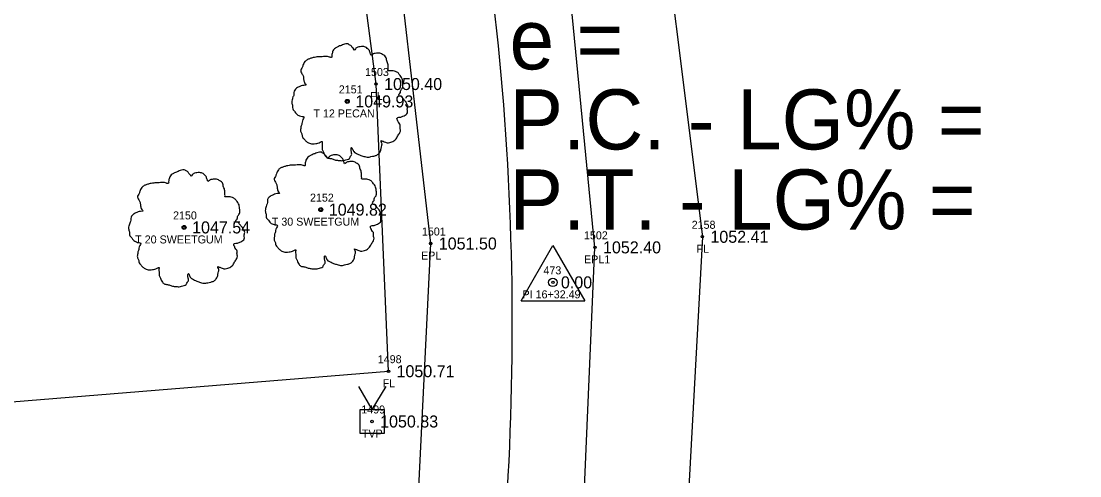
# Model space of a CAD drawing. Extents: x 1578957 to 1581675, y 1115963 to 1120391.
# Drawn here: x 1579738 to 1579870.3, y 1118011.2 to 1118068 of the extents above; entities that cross this region are included whole.
import ezdxf

# ---------------------------------------------------------------- set-up
doc = ezdxf.new("R2010")
doc.units = 0
for name, color, linetype in [('RD_EX_Fence_Other', 7, 'Continuous'), ('RD_EX_Fence_Other_txCode', 7, 'Continuous'), ('RD_EX_Road', 7, 'Continuous'), ('RD_EX_Road_txCode', 7, 'Continuous'), ('RD_EX_TX_Fence_Other_ELEV', 7, 'Continuous'), ('RD_EX_TX_Road_ELEV', 7, 'Continuous'), ('RD_EX_TX_UT_ELEV', 7, 'Continuous'), ('RD_EX_TX_VEG_ELEV', 7, 'Continuous'), ('RD_EX_UT', 7, 'Continuous'), ('RD_EX_UT_txCode', 7, 'Continuous'), ('RD_EX_VEG', 7, 'Continuous'), ('RD_EX_VEG_txCode', 7, 'Continuous'), ('RD_HC_Cl', 7, 'Continuous'), ('RD_HC_Data', 7, 'Continuous'), ('RD_HC_Survey_ELEV', 7, 'Continuous'), ('RD_HC_txCode', 7, 'Continuous'), ('RD_SMD_Locator', 7, 'Continuous')]:
    doc.layers.add(name, color=color, linetype=linetype)

msp = doc.modelspace()

# ---------------------------------------------------------------- linework, layer by layer
at = {"layer": 'RD_EX_Fence_Other'}
for points in [[(1579806.72, 1118143.94), (1579813.7, 1118108.08), (1579816.51, 1118093.98), (1579823.1, 1118041.09), (1579819.64, 1117977.76)], [(1579687.66, 1118016.49), (1579783.88, 1118024.3), (1579782.33, 1118060.17), (1579778.49, 1118089.42), (1579769.06, 1118139.02)]]:
    msp.add_lwpolyline(points, dxfattribs=at)
at = {"layer": 'RD_EX_Road'}
for points in [[(1580132.91, 1117689.95), (1580126.2, 1117690.71), (1580104.51, 1117701.77), (1580054.23, 1117722.91), (1579999.66, 1117728.64), (1579947.03, 1117725.64), (1579902.62, 1117727.9), (1579859.28, 1117741.23), (1579828.34, 1117764.87), (1579804.42, 1117802.73), (1579793.2, 1117845.91), (1579792.76, 1117891.98), (1579799.63, 1117938.22), (1579807.41, 1117987.51), (1579809.68, 1118039.77), (1579804.46, 1118093.36), (1579794.79, 1118143.94)], [(1580122, 1117647.6), (1580119.9, 1117658.17), (1580108.55, 1117670.89), (1580093.89, 1117680.5), (1580047.66, 1117700.12), (1579998.94, 1117706.51), (1579949.02, 1117704.45), (1579899.18, 1117706.75), (1579851.31, 1117721.6), (1579810.79, 1117752.92), (1579804.03, 1117759.71), (1579792.3, 1117778.19), (1579787.44, 1117787.95), (1579779.12, 1117811.18), (1579772.6, 1117842.3), (1579771.81, 1117848.59), (1579770.15, 1117878.24), (1579771.73, 1117892.02), (1579778.92, 1117940.84), (1579785.85, 1117982.89), (1579786.73, 1117990.34), (1579789.16, 1118040.25), (1579783.45, 1118089.74), (1579774.29, 1118139.39)]]:
    msp.add_lwpolyline(points, dxfattribs=at)
at = {"layer": 'RD_EX_UT'}
for q in [(1579780.16, 1118022.41), (1579783.57, 1118022.41)]:
    msp.add_line((1579781.83, 1118019.52), q, dxfattribs=at)
msp.add_lwpolyline([(1579780.33, 1118016.52), (1579780.33, 1118019.52), (1579783.33, 1118019.52), (1579783.33, 1118016.52)], close=True, dxfattribs=at)
at = {"layer": 'RD_EX_VEG'}
for centre, radius in [((1579778.73, 1118058), 0.25), ((1579778.72, 1118057.99), 0.0001), ((1579775.42, 1118044.48), 0.25), ((1579775.4, 1118044.46), 0.0001), ((1579758.34, 1118042.26), 0.25), ((1579758.33, 1118042.25), 0.0001)]:
    msp.add_circle(centre, radius, dxfattribs=at)
for points in [[(1579778.86, 1118065.17), (1579778.56, 1118065.2), (1579778.24, 1118065.1), (1579777.99, 1118065), (1579777.76, 1118064.92), (1579777.54, 1118064.82), (1579777.24, 1118064.65), (1579777.01, 1118064.45), (1579776.89, 1118064.2), (1579776.84, 1118063.97), (1579776.79, 1118063.7), (1579776.79, 1118063.52), (1579776.66, 1118063.5), (1579776.51, 1118063.52), (1579776.26, 1118063.6), (1579776.01, 1118063.6), (1579775.76, 1118063.6), (1579775.41, 1118063.57), (1579775.06, 1118063.57), (1579774.79, 1118063.52), (1579774.46, 1118063.47), (1579774.09, 1118063.35), (1579773.74, 1118063.22), (1579773.44, 1118062.97), (1579773.19, 1118062.5), (1579773.07, 1118062.15), (1579772.92, 1118061.9), (1579773.07, 1118061.45), (1579773.24, 1118061.1), (1579773.26, 1118060.9), (1579773.34, 1118060.47), (1579773.44, 1118060.25), (1579773.56, 1118060.05), (1579773.49, 1118060.02), (1579773.12, 1118059.97), (1579772.82, 1118059.87), (1579772.39, 1118059.65), (1579772.17, 1118059.42), (1579772.07, 1118059.1), (1579772.04, 1118058.75), (1579771.94, 1118058.55), (1579771.87, 1118058.27), (1579771.84, 1118058.2), (1579771.79, 1118057.87), (1579771.89, 1118057.42), (1579771.92, 1118057.07), (1579772.04, 1118056.85), (1579772.19, 1118056.68), (1579772.37, 1118056.43), (1579772.77, 1118056.2), (1579773.09, 1118056.1), (1579773.29, 1118056.08), (1579773.12, 1118055.58), (1579773.07, 1118055.23), (1579772.94, 1118054.83), (1579772.94, 1118054.75), (1579772.89, 1118054.28), (1579773.04, 1118053.95), (1579773.12, 1118053.58), (1579773.29, 1118053.35), (1579773.56, 1118053.05), (1579773.89, 1118052.83), (1579774.39, 1118052.7), (1579774.79, 1118052.73), (1579775.36, 1118052.9), (1579775.61, 1118052.98), (1579775.59, 1118052.8), (1579775.61, 1118052.43), (1579775.61, 1118052), (1579775.76, 1118051.68), (1579775.86, 1118051.4), (1579776.01, 1118051.15), (1579776.34, 1118050.93), (1579776.74, 1118050.85), (1579777.16, 1118050.7), (1579777.61, 1118050.63), (1579778.11, 1118050.6), (1579778.71, 1118050.75), (1579778.99, 1118050.88), (1579779.09, 1118051.05), (1579779.29, 1118051.43), (1579779.24, 1118051.65), (1579779.26, 1118052.25), (1579779.36, 1118052.08), (1579779.54, 1118051.73), (1579780.04, 1118051.43), (1579780.44, 1118051.25), (1579780.91, 1118051.1), (1579781.21, 1118051.03), (1579781.69, 1118051.1), (1579782.06, 1118051.18), (1579782.44, 1118051.3), (1579782.74, 1118051.58), (1579782.91, 1118051.85), (1579782.96, 1118052.13), (1579783.04, 1118052.5), (1579783.09, 1118052.68)], [(1579783.09, 1118052.68), (1579783.01, 1118052.85), (1579782.96, 1118053.1), (1579783.04, 1118053.08), (1579783.21, 1118053.03), (1579783.49, 1118052.9), (1579783.71, 1118052.83), (1579784.04, 1118052.85), (1579784.31, 1118052.95), (1579784.76, 1118053.23), (1579785.03, 1118053.7), (1579785.31, 1118054.1), (1579785.38, 1118054.43), (1579785.33, 1118054.65), (1579785.31, 1118055.15), (1579785.11, 1118055.4), (1579785.06, 1118055.53), (1579784.96, 1118055.93), (1579785.03, 1118055.98), (1579785.31, 1118056.03), (1579785.68, 1118056.15), (1579785.96, 1118056.28), (1579786.18, 1118056.45), (1579786.26, 1118056.68), (1579786.23, 1118057.07), (1579786.28, 1118057.47), (1579786.21, 1118057.62), (1579786.11, 1118057.77), (1579786.03, 1118057.97), (1579785.88, 1118058.12), (1579785.78, 1118058.27), (1579785.68, 1118058.37), (1579785.56, 1118058.52), (1579785.38, 1118058.65), (1579785.23, 1118058.7), (1579785.18, 1118058.85), (1579785.33, 1118059.05), (1579785.38, 1118059.15), (1579785.41, 1118059.37), (1579785.63, 1118059.72), (1579785.68, 1118060.12), (1579785.63, 1118060.55), (1579785.58, 1118060.82), (1579785.43, 1118061.1), (1579785.23, 1118061.35), (1579785.11, 1118061.52), (1579784.93, 1118061.65), (1579784.61, 1118061.77), (1579784.36, 1118061.82), (1579784.01, 1118061.82), (1579783.81, 1118061.87), (1579783.84, 1118061.92), (1579783.84, 1118062.07), (1579783.84, 1118062.35), (1579783.76, 1118062.8), (1579783.61, 1118063.3), (1579783.61, 1118063.32), (1579783.51, 1118063.57), (1579783.29, 1118063.77), (1579783.11, 1118063.87), (1579782.91, 1118064), (1579782.66, 1118064.02), (1579782.36, 1118064.02), (1579782.09, 1118063.97), (1579781.89, 1118063.87), (1579781.71, 1118063.75), (1579781.64, 1118063.9), (1579781.54, 1118064.2), (1579781.49, 1118064.35), (1579781.34, 1118064.52), (1579781.11, 1118064.72), (1579780.66, 1118064.85), (1579780.04, 1118064.77), (1579779.74, 1118064.57), (1579779.59, 1118064.4), (1579779.54, 1118064.52), (1579779.34, 1118064.72), (1579779.24, 1118064.9), (1579779.06, 1118065.02), (1579778.91, 1118065.12), (1579778.81, 1118065.17)], [(1579775.55, 1118051.64), (1579775.25, 1118051.67), (1579774.92, 1118051.57), (1579774.67, 1118051.47), (1579774.45, 1118051.39), (1579774.22, 1118051.29), (1579773.92, 1118051.12), (1579773.7, 1118050.92), (1579773.57, 1118050.67), (1579773.52, 1118050.44), (1579773.47, 1118050.17), (1579773.47, 1118049.99), (1579773.35, 1118049.97), (1579773.2, 1118049.99), (1579772.95, 1118050.07), (1579772.7, 1118050.07), (1579772.45, 1118050.07), (1579772.1, 1118050.04), (1579771.75, 1118050.04), (1579771.47, 1118049.99), (1579771.15, 1118049.94), (1579770.77, 1118049.82), (1579770.42, 1118049.69), (1579770.12, 1118049.45), (1579769.87, 1118048.97), (1579769.75, 1118048.62), (1579769.6, 1118048.37), (1579769.75, 1118047.92), (1579769.92, 1118047.57), (1579769.95, 1118047.37), (1579770.02, 1118046.95), (1579770.12, 1118046.72), (1579770.25, 1118046.52), (1579770.17, 1118046.5), (1579769.8, 1118046.45), (1579769.5, 1118046.35), (1579769.08, 1118046.12), (1579768.85, 1118045.9), (1579768.75, 1118045.57), (1579768.73, 1118045.22), (1579768.63, 1118045.02), (1579768.55, 1118044.75), (1579768.53, 1118044.67), (1579768.48, 1118044.35), (1579768.58, 1118043.9), (1579768.6, 1118043.55), (1579768.73, 1118043.32), (1579768.88, 1118043.15), (1579769.05, 1118042.9), (1579769.45, 1118042.67), (1579769.77, 1118042.57), (1579769.97, 1118042.55), (1579769.8, 1118042.05), (1579769.75, 1118041.7), (1579769.63, 1118041.3), (1579769.63, 1118041.22), (1579769.58, 1118040.75), (1579769.72, 1118040.42), (1579769.8, 1118040.05), (1579769.97, 1118039.82), (1579770.25, 1118039.52), (1579770.57, 1118039.3), (1579771.07, 1118039.17), (1579771.47, 1118039.2), (1579772.05, 1118039.37), (1579772.3, 1118039.45), (1579772.27, 1118039.27), (1579772.3, 1118038.9), (1579772.3, 1118038.47), (1579772.45, 1118038.15), (1579772.55, 1118037.88), (1579772.7, 1118037.63), (1579773.02, 1118037.4), (1579773.42, 1118037.33), (1579773.85, 1118037.18), (1579774.3, 1118037.1), (1579774.8, 1118037.08), (1579775.4, 1118037.23), (1579775.67, 1118037.35), (1579775.77, 1118037.53), (1579775.97, 1118037.9), (1579775.92, 1118038.13), (1579775.95, 1118038.72), (1579776.05, 1118038.55), (1579776.22, 1118038.2), (1579776.72, 1118037.9), (1579777.12, 1118037.73), (1579777.6, 1118037.58), (1579777.9, 1118037.5), (1579778.37, 1118037.58), (1579778.75, 1118037.65), (1579779.12, 1118037.78), (1579779.42, 1118038.05), (1579779.6, 1118038.32), (1579779.65, 1118038.6), (1579779.72, 1118038.97), (1579779.77, 1118039.15)], [(1579779.77, 1118039.15), (1579779.7, 1118039.32), (1579779.65, 1118039.57), (1579779.72, 1118039.55), (1579779.9, 1118039.5), (1579780.17, 1118039.37), (1579780.4, 1118039.3), (1579780.72, 1118039.32), (1579781, 1118039.42), (1579781.44, 1118039.7), (1579781.72, 1118040.17), (1579781.99, 1118040.57), (1579782.07, 1118040.9), (1579782.02, 1118041.12), (1579781.99, 1118041.62), (1579781.79, 1118041.87), (1579781.74, 1118042), (1579781.64, 1118042.4), (1579781.72, 1118042.45), (1579781.99, 1118042.5), (1579782.37, 1118042.62), (1579782.64, 1118042.75), (1579782.87, 1118042.92), (1579782.94, 1118043.15), (1579782.92, 1118043.55), (1579782.97, 1118043.95), (1579782.89, 1118044.1), (1579782.79, 1118044.25), (1579782.72, 1118044.45), (1579782.57, 1118044.6), (1579782.47, 1118044.75), (1579782.37, 1118044.85), (1579782.24, 1118045), (1579782.07, 1118045.12), (1579781.92, 1118045.17), (1579781.87, 1118045.32), (1579782.02, 1118045.52), (1579782.07, 1118045.62), (1579782.09, 1118045.85), (1579782.32, 1118046.2), (1579782.37, 1118046.6), (1579782.32, 1118047.02), (1579782.27, 1118047.3), (1579782.12, 1118047.57), (1579781.92, 1118047.82), (1579781.79, 1118048), (1579781.62, 1118048.12), (1579781.29, 1118048.25), (1579781.05, 1118048.3), (1579780.7, 1118048.3), (1579780.5, 1118048.35), (1579780.52, 1118048.4), (1579780.52, 1118048.55), (1579780.52, 1118048.82), (1579780.45, 1118049.27), (1579780.3, 1118049.77), (1579780.3, 1118049.79), (1579780.2, 1118050.04), (1579779.97, 1118050.24), (1579779.8, 1118050.34), (1579779.6, 1118050.47), (1579779.35, 1118050.49), (1579779.05, 1118050.49), (1579778.77, 1118050.44), (1579778.57, 1118050.34), (1579778.4, 1118050.22), (1579778.32, 1118050.37), (1579778.22, 1118050.67), (1579778.17, 1118050.82), (1579778.02, 1118050.99), (1579777.8, 1118051.19), (1579777.35, 1118051.32), (1579776.72, 1118051.24), (1579776.42, 1118051.04), (1579776.27, 1118050.87), (1579776.22, 1118050.99), (1579776.02, 1118051.19), (1579775.92, 1118051.37), (1579775.75, 1118051.49), (1579775.6, 1118051.59), (1579775.5, 1118051.64)], [(1579758.48, 1118049.43), (1579758.18, 1118049.46), (1579757.85, 1118049.36), (1579757.6, 1118049.26), (1579757.38, 1118049.18), (1579757.15, 1118049.08), (1579756.85, 1118048.91), (1579756.63, 1118048.71), (1579756.5, 1118048.46), (1579756.45, 1118048.23), (1579756.4, 1118047.96), (1579756.4, 1118047.78), (1579756.28, 1118047.76), (1579756.13, 1118047.78), (1579755.88, 1118047.86), (1579755.63, 1118047.86), (1579755.38, 1118047.86), (1579755.03, 1118047.83), (1579754.68, 1118047.83), (1579754.4, 1118047.78), (1579754.08, 1118047.73), (1579753.7, 1118047.61), (1579753.35, 1118047.48), (1579753.05, 1118047.23), (1579752.8, 1118046.76), (1579752.68, 1118046.41), (1579752.53, 1118046.16), (1579752.68, 1118045.71), (1579752.85, 1118045.36), (1579752.88, 1118045.16), (1579752.95, 1118044.73), (1579753.05, 1118044.51), (1579753.18, 1118044.31), (1579753.1, 1118044.28), (1579752.73, 1118044.23), (1579752.43, 1118044.13), (1579752, 1118043.91), (1579751.78, 1118043.68), (1579751.68, 1118043.36), (1579751.65, 1118043.01), (1579751.55, 1118042.81), (1579751.48, 1118042.53), (1579751.45, 1118042.46), (1579751.4, 1118042.13), (1579751.5, 1118041.69), (1579751.53, 1118041.34), (1579751.65, 1118041.11), (1579751.8, 1118040.94), (1579751.98, 1118040.69), (1579752.38, 1118040.46), (1579752.7, 1118040.36), (1579752.9, 1118040.34), (1579752.73, 1118039.84), (1579752.68, 1118039.49), (1579752.55, 1118039.09), (1579752.55, 1118039.01), (1579752.5, 1118038.54), (1579752.65, 1118038.21), (1579752.73, 1118037.84), (1579752.9, 1118037.61), (1579753.18, 1118037.31), (1579753.5, 1118037.09), (1579754, 1118036.96), (1579754.4, 1118036.99), (1579754.98, 1118037.16), (1579755.23, 1118037.24), (1579755.2, 1118037.06), (1579755.23, 1118036.69), (1579755.23, 1118036.26), (1579755.38, 1118035.94), (1579755.48, 1118035.66), (1579755.63, 1118035.41), (1579755.95, 1118035.19), (1579756.35, 1118035.11), (1579756.78, 1118034.96), (1579757.23, 1118034.89), (1579757.73, 1118034.86), (1579758.33, 1118035.01), (1579758.6, 1118035.14), (1579758.7, 1118035.31), (1579758.9, 1118035.69), (1579758.85, 1118035.91), (1579758.88, 1118036.51), (1579758.98, 1118036.34), (1579759.15, 1118035.99), (1579759.65, 1118035.69), (1579760.05, 1118035.51), (1579760.52, 1118035.36), (1579760.82, 1118035.29), (1579761.3, 1118035.36), (1579761.67, 1118035.44), (1579762.05, 1118035.56), (1579762.35, 1118035.84), (1579762.52, 1118036.11), (1579762.57, 1118036.39), (1579762.65, 1118036.76), (1579762.7, 1118036.94)], [(1579762.7, 1118036.94), (1579762.62, 1118037.11), (1579762.57, 1118037.36), (1579762.65, 1118037.34), (1579762.82, 1118037.29), (1579763.1, 1118037.16), (1579763.32, 1118037.09), (1579763.65, 1118037.11), (1579763.92, 1118037.21), (1579764.37, 1118037.49), (1579764.65, 1118037.96), (1579764.92, 1118038.36), (1579765, 1118038.69), (1579764.95, 1118038.91), (1579764.92, 1118039.41), (1579764.72, 1118039.66), (1579764.67, 1118039.79), (1579764.57, 1118040.19), (1579764.65, 1118040.24), (1579764.92, 1118040.29), (1579765.3, 1118040.41), (1579765.57, 1118040.54), (1579765.8, 1118040.71), (1579765.87, 1118040.94), (1579765.85, 1118041.34), (1579765.9, 1118041.74), (1579765.82, 1118041.89), (1579765.72, 1118042.03), (1579765.65, 1118042.23), (1579765.5, 1118042.38), (1579765.4, 1118042.53), (1579765.3, 1118042.63), (1579765.17, 1118042.78), (1579765, 1118042.91), (1579764.85, 1118042.96), (1579764.8, 1118043.11), (1579764.95, 1118043.31), (1579765, 1118043.41), (1579765.02, 1118043.63), (1579765.25, 1118043.98), (1579765.3, 1118044.38), (1579765.25, 1118044.81), (1579765.2, 1118045.08), (1579765.05, 1118045.36), (1579764.85, 1118045.61), (1579764.72, 1118045.78), (1579764.55, 1118045.91), (1579764.22, 1118046.03), (1579763.97, 1118046.08), (1579763.62, 1118046.08), (1579763.42, 1118046.13), (1579763.45, 1118046.18), (1579763.45, 1118046.33), (1579763.45, 1118046.61), (1579763.37, 1118047.06), (1579763.22, 1118047.56), (1579763.22, 1118047.58), (1579763.12, 1118047.83), (1579762.9, 1118048.03), (1579762.72, 1118048.13), (1579762.52, 1118048.26), (1579762.27, 1118048.28), (1579761.97, 1118048.28), (1579761.7, 1118048.23), (1579761.5, 1118048.13), (1579761.32, 1118048.01), (1579761.25, 1118048.16), (1579761.15, 1118048.46), (1579761.1, 1118048.61), (1579760.95, 1118048.78), (1579760.72, 1118048.98), (1579760.27, 1118049.11), (1579759.65, 1118049.03), (1579759.35, 1118048.83), (1579759.2, 1118048.66), (1579759.15, 1118048.78), (1579758.95, 1118048.98), (1579758.85, 1118049.16), (1579758.68, 1118049.28), (1579758.53, 1118049.38), (1579758.43, 1118049.43)]]:
    msp.add_spline(points, degree=3, dxfattribs=at)
at = {"layer": 'RD_HC_Cl'}
msp.add_arc((1579449.54, 1118030.1), 349.81, 351.1236, 10.5891, dxfattribs=at)
at = {"layer": 'RD_HC_Data'}
for p, q in [((1579800.45, 1118033.11), (1579804.42, 1118039.99)), ((1579804.42, 1118039.99), (1579808.39, 1118033.11)), ((1579800.45, 1118033.11), (1579808.39, 1118033.11))]:
    msp.add_line(p, q, dxfattribs=at)
msp.add_circle((1579804.42, 1118035.4), 0.529, dxfattribs=at)
at = {"layer": 'RD_SMD_Locator'}
for centre in [(1579782.33, 1118060.17), (1579778.73, 1118058), (1579775.42, 1118044.48), (1579758.34, 1118042.26), (1579789.16, 1118040.25), (1579823.1, 1118041.09), (1579809.68, 1118039.77), (1579804.42, 1118035.4), (1579783.88, 1118024.3), (1579781.83, 1118018.02)]:
    msp.add_circle(centre, 0.15, dxfattribs=at)

# ---------------------------------------------------------------- texts
at = {"layer": 'RD_EX_Fence_Other_txCode'}
for s, p in [('1503', (1579780.95, 1118061.17)), ('FL', (1579781.6, 1118058.17)), ('2158', (1579821.76, 1118042.09)), ('FL', (1579822.37, 1118039.09)), ('1498', (1579782.54, 1118025.3)), ('FL', (1579783.15, 1118022.3))]:
    msp.add_text(s, height=1, dxfattribs=at).set_placement(p)
at = {"layer": 'RD_EX_Road_txCode'}
for s, p in [('1501', (1579788.05, 1118041.25)), ('1502', (1579808.3, 1118040.77)), ('EPL', (1579787.95, 1118038.25)), ('EPL1', (1579808.31, 1118037.77))]:
    msp.add_text(s, height=1, dxfattribs=at).set_placement(p)
at = {"layer": 'RD_EX_TX_Fence_Other_ELEV'}
for s, p in [('1050.40', (1579783.33, 1118059.42)), ('1052.41', (1579824.1, 1118040.34)), ('1050.71', (1579784.88, 1118023.55))]:
    msp.add_text(s, height=1.5, dxfattribs=at).set_placement(p)
at = {"layer": 'RD_EX_TX_Road_ELEV'}
for s, p in [('1051.50', (1579790.16, 1118039.5)), ('1052.40', (1579810.68, 1118039.02))]:
    msp.add_text(s, height=1.5, dxfattribs=at).set_placement(p)
at = {"layer": 'RD_EX_TX_UT_ELEV'}
msp.add_text('1050.83', height=1.5, dxfattribs=at).set_placement((1579782.83, 1118017.27))
at = {"layer": 'RD_EX_TX_VEG_ELEV'}
for s, p in [('1049.93', (1579779.73, 1118057.25)), ('1049.82', (1579776.42, 1118043.73)), ('1047.54', (1579759.34, 1118041.51))]:
    msp.add_text(s, height=1.5, dxfattribs=at).set_placement(p)
at = {"layer": 'RD_EX_UT_txCode'}
for s, p in [('1499', (1579780.48, 1118019.02)), ('TVP', (1579780.55, 1118016.02))]:
    msp.add_text(s, height=1, dxfattribs=at).set_placement(p)
at = {"layer": 'RD_EX_VEG_txCode'}
for s, p in [('2151', (1579777.67, 1118059)), ('T 12 PECAN', (1579774.5, 1118056)), ('2152', (1579774.07, 1118045.48)), ('2150', (1579756.96, 1118043.26)), ('T 30 SWEETGUM', (1579769.3, 1118042.48)), ('T 20 SWEETGUM', (1579752.23, 1118040.26))]:
    msp.add_text(s, height=1, dxfattribs=at).set_placement(p)
at = {"layer": 'RD_HC_Data'}
for s, p in [('e = ', (1579799, 1118062)), ('P.C. - LG% = ', (1579799, 1118052)), ('P.T. - LG% = ', (1579799, 1118042))]:
    msp.add_text(s, height=7.5, dxfattribs=at).set_placement(p)
at = {"layer": 'RD_HC_Survey_ELEV'}
msp.add_text('0.00', height=1.5, dxfattribs=at).set_placement((1579805.42, 1118034.65))
at = {"layer": 'RD_HC_txCode'}
for s, p in [('473', (1579803.24, 1118036.4)), ('PI 16+32.49', (1579800.62, 1118033.4))]:
    msp.add_text(s, height=1, dxfattribs=at).set_placement(p)

doc.saveas('drawing.dxf')
